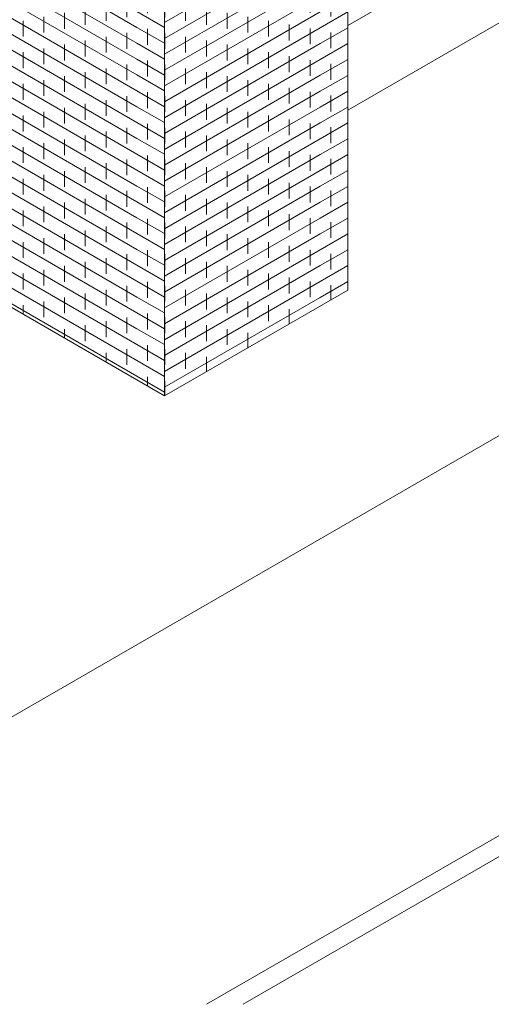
# Model space of a CAD drawing. Header units: metres. Extents: x -33 to 126, y -29 to 31.
# Tile 318 of 656: x 63.63 to 65.45, y -10.39 to -6.59. Entities that reach past the tile are written whole.
import ezdxf

# ---------------------------------------------------------------- set-up
doc = ezdxf.new("R2010")
doc.units = ezdxf.units.M
for name, color, linetype, lineweight in [('A-DETL-THIN', 151, 'Continuous', 18), ('A-FLOR', 192, 'Continuous', 18), ('A-WALL', 113, 'Continuous', 18), ('A-WALL-PATT', 111, 'Continuous', 35)]:
    doc.layers.add(name, color=color, linetype=linetype, lineweight=lineweight)
pattern_1 = [(30, (-63.008, -38.244), (0.000346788, 0.061399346), []), (90, (-63.008, -38.244), (-0.08, 0.015), [0.061, -0.061])]
pattern_2 = [(330, (-63.715, -38.591), (-0.000346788, 0.061399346), []), (90, (-63.715, -38.591), (-0.08, 0.107), [0.061, -0.061])]

msp = doc.modelspace()

# ---------------------------------------------------------------- hatches: boundary and pattern name
at = {"layer": 'A-WALL-PATT', "lineweight": 9}
h = msp.add_hatch(dxfattribs=at)
h.set_pattern_fill('FP_29', color=256, style=0, pattern_type=2)
h.set_pattern_definition(pattern_2)
h.paths.add_polyline_path([(64.0844, -7.9846), (64.0844, -6.4693), (63.5541, -6.1632), (63.5541, -7.1885), (63.5895, -7.2089), (63.5895, -7.6988)], flags=0)
h.paths.add_polyline_path([(63.4834, -6.1632), (63.5188, -6.1427), (63.4834, -6.1223), (63.4834, -6.1476)], flags=0)
h = msp.add_hatch(dxfattribs=at)
h.set_pattern_fill('FP_28', color=256, style=0, pattern_type=2)
h.set_pattern_definition(pattern_1)
h.paths.add_polyline_path([(64.7916, -7.6988), (64.8976, -7.6376), (64.8973, -6.1225), (64.7916, -6.1836), (64.7916, -7.3964)], flags=0)
h = msp.add_hatch(dxfattribs=at)
h.set_pattern_fill('FP_28', color=256, style=0, pattern_type=2)
h.set_pattern_definition(pattern_1)
h.paths.add_polyline_path([(64.1905, -8.0458), (64.7916, -7.6988), (64.7916, -6.1836), (64.1905, -6.5306), (64.1905, -7.3964)], flags=0)
h = msp.add_hatch(dxfattribs=at)
h.set_pattern_fill('FP_29', color=256, style=0, pattern_type=2)
h.set_pattern_definition(pattern_2)
h.paths.add_polyline_path([(64.1905, -8.0458), (64.1905, -6.5306), (64.0844, -6.4693), (64.0844, -7.9846)], flags=0)

# ---------------------------------------------------------------- linework, layer by layer
at = {"layer": 'A-DETL-THIN', "lineweight": 9}
msp.add_line((64.8976, -6.9435), (67.8321, -5.2493), dxfattribs=at)
at = {"layer": 'A-FLOR', "lineweight": 9}
for p, q in [((66.2411, -7.76), (62.8935, -9.6928)), ((64.3529, -10.3934), (66.3048, -9.2665)), ((66.3755, -9.3073), (64.4943, -10.3934))]:
    msp.add_line(p, q, dxfattribs=at)
at = {"layer": 'A-WALL', "lineweight": 9}
for p, q in [((67.8321, -4.9227), (64.8976, -6.6169)), ((64.8976, -6.9435), (67.8321, -5.2493)), ((64.8976, -6.1223), (64.8976, -7.6376)), ((64.1905, -6.5306), (64.1905, -8.0458)), ((64.1905, -8.0458), (64.8976, -7.6376)), ((63.5895, -7.6988), (64.1905, -8.0458))]:
    msp.add_line(p, q, dxfattribs=at)

doc.saveas('drawing.dxf')
